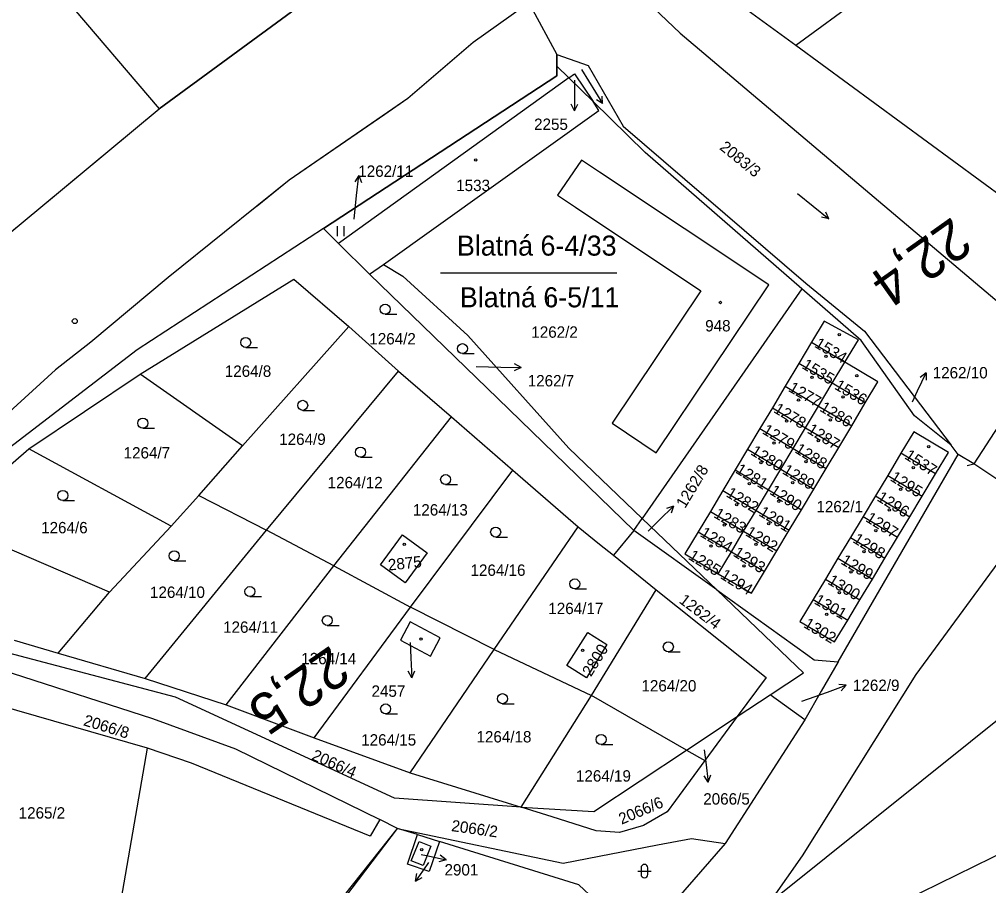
# Model space of a CAD drawing. Extents: x -793666 to -785424, y -1118958 to -1108761.
# Drawn here: x -792489 to -792344.1, y -1110091.6 to -1109962 of the extents above; entities that cross this region are included whole.
import ezdxf

# ---------------------------------------------------------------- set-up
doc = ezdxf.new("R2010")
doc.units = 0
for name, color, linetype in [('1', 7, 'Continuous'), ('1_2000 - úřady', 7, 'Continuous'), ('Hranice parcel', 7, 'Continuous'), ('Parcelní čísla', 7, 'Continuous'), ('Pop  PČ popisy', 7, 'Continuous'), ('Vnitřní kresba', 7, 'Continuous'), ('Vrstva 53', 7, 'Continuous'), ('Vrstva 7', 7, 'Continuous'), ('Značky budov', 7, 'Continuous'), ('Značky kultur', 7, 'Continuous')]:
    doc.layers.add(name, color=color, linetype=linetype)

msp = doc.modelspace()

# ---------------------------------------------------------------- linework, layer by layer
at = {"layer": '1'}
for p, q in [((-792401.43, -1109951.47), (-792421.14, -1109965.5)), ((-792421.14, -1109965.5), (-792430.91, -1109973.9)), ((-792430.91, -1109973.9), (-792448.63, -1109986.11)), ((-792448.63, -1109986.11), (-792453.43, -1109989.98)), ((-792399.68, -1110000), (-792426.03, -1110000))]:
    msp.add_line(p, q, dxfattribs=at)
for points in [[(-792430.91, -1109973.9), (-792434.36, -1109976.27), (-792448.63, -1109986.11), (-792458.31, -1109993.87), (-792466.72, -1110000.66)], [(-792466.72, -1110000.66), (-792478.32, -1110010.31), (-792483.6, -1110014.46), (-792490.48, -1110020.72), (-792497.39, -1110028.45), (-792501.05, -1110031.68), (-792504.31, -1110034.99), (-792515.55, -1110046.71)]]:
    msp.add_lwpolyline(points, dxfattribs=at)
msp.add_circle((-792480.7, -1110007.18), 0.375, dxfattribs=at)
at = {"layer": '1_2000 - úřady'}
msp.add_lwpolyline([(-791938.08, -1109742.36), (-792598.01, -1110271.46), (-792786.15, -1110036.8), (-792126.22, -1109507.7)], close=True, dxfattribs=at)
at = {"layer": 'Hranice parcel'}
for p, q in [((-792496.95, -1109941.57), (-792468.07, -1109975.45)), ((-792350, -1109949.1), (-792372.92, -1109965.97)), ((-792372.92, -1109965.97), (-792383.68, -1109958.07)), ((-792408.62, -1109969.07), (-792408.62, -1109967.32)), ((-792408.62, -1109969.07), (-792406.84, -1109970.81)), ((-792406.84, -1109970.81), (-792441.26, -1109995.57)), ((-792403.21, -1109974.35), (-792406.84, -1109970.81)), ((-792507.44, -1110008.1), (-792468.07, -1109975.45)), ((-792404.94, -1109983.1), (-792408.53, -1109988.32)), ((-792441.26, -1109995.57), (-792443.53, -1109993.3)), ((-792441.26, -1109995.57), (-792436.64, -1110000.17)), ((-792436.64, -1110000.17), (-792434.57, -1109998.69)), ((-792372, -1110002.35), (-792395.89, -1110036.68)), ((-792455.61, -1110025.82), (-792439.75, -1110007.97)), ((-792439.75, -1110007.97), (-792432.29, -1110014.68)), ((-792370.56, -1110010.32), (-792372.45, -1110013.49)), ((-792370.56, -1110010.32), (-792365.56, -1110013.31)), ((-792367.49, -1110016.46), (-792365.56, -1110013.31)), ((-792452.04, -1110038.43), (-792432.29, -1110014.68)), ((-792432.29, -1110014.68), (-792424.37, -1110021.47)), ((-792372.45, -1110013.49), (-792374.49, -1110016.89)), ((-792367.49, -1110016.46), (-792372.45, -1110013.49)), ((-792487.55, -1110026.29), (-792470.94, -1110015.11)), ((-792455.61, -1110025.82), (-792470.94, -1110015.11)), ((-792374.49, -1110016.89), (-792376.42, -1110020.12)), ((-792374.49, -1110016.89), (-792369.52, -1110019.87)), ((-792369.52, -1110019.87), (-792367.49, -1110016.46)), ((-792362.52, -1110019.42), (-792367.49, -1110016.46)), ((-792376.42, -1110020.12), (-792378.28, -1110023.23)), ((-792376.42, -1110020.12), (-792371.46, -1110023.11)), ((-792371.46, -1110023.11), (-792369.52, -1110019.87)), ((-792369.52, -1110019.87), (-792364.56, -1110022.85)), ((-792364.56, -1110022.85), (-792362.52, -1110019.42)), ((-792441.95, -1110043.75), (-792424.37, -1110021.47)), ((-792424.37, -1110021.47), (-792415.22, -1110029.45)), ((-792378.28, -1110023.23), (-792380.12, -1110026.31)), ((-792378.28, -1110023.23), (-792373.31, -1110026.21)), ((-792373.31, -1110026.21), (-792371.46, -1110023.11)), ((-792371.46, -1110023.11), (-792366.5, -1110026.09)), ((-792366.5, -1110026.09), (-792364.56, -1110022.85)), ((-792500.11, -1110037.12), (-792487.55, -1110026.29)), ((-792466.28, -1110037.83), (-792487.55, -1110026.29)), ((-792462.17, -1110033.25), (-792455.61, -1110025.82)), ((-792380.12, -1110026.31), (-792381.96, -1110029.41)), ((-792380.12, -1110026.31), (-792375.17, -1110029.3)), ((-792375.17, -1110029.3), (-792373.31, -1110026.21)), ((-792373.31, -1110026.21), (-792368.35, -1110029.2)), ((-792368.35, -1110029.2), (-792366.5, -1110026.09)), ((-792348.65, -1110027.13), (-792349.7, -1110025.75)), ((-792366.56, -1110058.13), (-792348.65, -1110027.13)), ((-792357.19, -1110026.94), (-792359.18, -1110030.26)), ((-792352.03, -1110030.03), (-792357.19, -1110026.94)), ((-792377.02, -1110032.4), (-792375.17, -1110029.3)), ((-792375.17, -1110029.3), (-792370.22, -1110032.3)), ((-792370.22, -1110032.3), (-792368.35, -1110029.2)), ((-792430.53, -1110049.97), (-792415.22, -1110029.45)), ((-792415.22, -1110029.45), (-792405.44, -1110037.92)), ((-792381.96, -1110029.41), (-792383.82, -1110032.52)), ((-792381.96, -1110029.41), (-792377.02, -1110032.4)), ((-792359.18, -1110030.26), (-792361.02, -1110033.32)), ((-792359.18, -1110030.26), (-792354.02, -1110033.35)), ((-792354.02, -1110033.35), (-792352.03, -1110030.03)), ((-792466.28, -1110037.83), (-792462.17, -1110033.25)), ((-792462.17, -1110033.25), (-792452.04, -1110038.43)), ((-792383.82, -1110032.52), (-792385.69, -1110035.64)), ((-792383.82, -1110032.52), (-792378.85, -1110035.49)), ((-792378.85, -1110035.49), (-792377.02, -1110032.4)), ((-792377.02, -1110032.4), (-792372.07, -1110035.4)), ((-792372.07, -1110035.4), (-792370.22, -1110032.3)), ((-792361.02, -1110033.32), (-792362.86, -1110036.39)), ((-792361.02, -1110033.32), (-792355.87, -1110036.42)), ((-792355.87, -1110036.42), (-792354.02, -1110033.35)), ((-792385.69, -1110035.64), (-792387.5, -1110038.69)), ((-792385.69, -1110035.64), (-792380.71, -1110038.59)), ((-792380.71, -1110038.59), (-792378.85, -1110035.49)), ((-792378.85, -1110035.49), (-792373.89, -1110038.45)), ((-792373.89, -1110038.45), (-792372.07, -1110035.4)), ((-792362.86, -1110036.39), (-792364.75, -1110039.53)), ((-792362.86, -1110036.39), (-792357.7, -1110039.49)), ((-792357.7, -1110039.49), (-792355.87, -1110036.42)), ((-792475.51, -1110047.72), (-792500.11, -1110037.12)), ((-792475.51, -1110047.72), (-792466.28, -1110037.83)), ((-792418.02, -1110056.28), (-792405.44, -1110037.92)), ((-792397.13, -1110038.47), (-792395.89, -1110036.68)), ((-792395.89, -1110036.68), (-792384.74, -1110047.36)), ((-792470.19, -1110060.62), (-792452.04, -1110038.43)), ((-792441.95, -1110043.75), (-792452.04, -1110038.43)), ((-792397.13, -1110038.47), (-792400.17, -1110042.18)), ((-792384.74, -1110047.36), (-792397.13, -1110038.47)), ((-792387.5, -1110038.69), (-792382.55, -1110041.66)), ((-792382.55, -1110041.66), (-792380.71, -1110038.59)), ((-792380.71, -1110038.59), (-792375.75, -1110041.54)), ((-792375.75, -1110041.54), (-792373.89, -1110038.45)), ((-792359.6, -1110042.63), (-792357.7, -1110039.49)), ((-792364.75, -1110039.53), (-792366.61, -1110042.65)), ((-792364.75, -1110039.53), (-792359.6, -1110042.63)), ((-792400.17, -1110042.18), (-792393.78, -1110047.34)), ((-792384.51, -1110044.95), (-792382.55, -1110041.66)), ((-792382.55, -1110041.66), (-792377.58, -1110044.63)), ((-792377.58, -1110044.63), (-792375.75, -1110041.54)), ((-792458.07, -1110064.58), (-792441.95, -1110043.75)), ((-792441.95, -1110043.75), (-792430.53, -1110049.97)), ((-792366.61, -1110042.65), (-792368.49, -1110045.77)), ((-792366.61, -1110042.65), (-792361.47, -1110045.75)), ((-792361.47, -1110045.75), (-792359.6, -1110042.63)), ((-792368.49, -1110045.77), (-792370.31, -1110048.8)), ((-792368.49, -1110045.77), (-792363.35, -1110048.88)), ((-792363.35, -1110048.88), (-792361.47, -1110045.75)), ((-792483.16, -1110056.82), (-792475.51, -1110047.72)), ((-792403.48, -1110063.18), (-792393.78, -1110047.34)), ((-792370.31, -1110048.8), (-792365.16, -1110051.91)), ((-792365.16, -1110051.91), (-792363.35, -1110048.88)), ((-792444.93, -1110069.5), (-792430.53, -1110049.97)), ((-792418.02, -1110056.28), (-792430.53, -1110049.97)), ((-792489.74, -1110054.89), (-792483.16, -1110056.82)), ((-792483.16, -1110056.82), (-792470.19, -1110060.62)), ((-792430.57, -1110074.73), (-792418.02, -1110056.28)), ((-792418.02, -1110056.28), (-792403.48, -1110063.18)), ((-792470.19, -1110060.62), (-792458.07, -1110064.58)), ((-792413.95, -1110079.89), (-792403.48, -1110063.18)), ((-792389.25, -1110071.33), (-792403.48, -1110063.18)), ((-792381.67, -1110066.32), (-792376.76, -1110063.08)), ((-792371.56, -1110066.79), (-792376.76, -1110063.08)), ((-792458.07, -1110064.58), (-792444.93, -1110069.5)), ((-792389.25, -1110071.33), (-792381.67, -1110066.32)), ((-792381.67, -1110066.32), (-792386.51, -1110072.9)), ((-792371.56, -1110066.79), (-792383.46, -1110085.31)), ((-792444.93, -1110069.5), (-792430.57, -1110074.73)), ((-792473.97, -1110095.05), (-792469.85, -1110071.05)), ((-792389.25, -1110071.33), (-792386.51, -1110072.9)), ((-792430.57, -1110074.73), (-792413.95, -1110079.89)), ((-792432.45, -1110083.04), (-792435.12, -1110081.73)), ((-792429.45, -1110083.97), (-792432.45, -1110083.04)), ((-792429.45, -1110083.97), (-792426.19, -1110084.99)), ((-792383.46, -1110085.31), (-792394.85, -1110098.34))]:
    msp.add_line(p, q, dxfattribs=at)
for points in [[(-792424.33, -1109945.11), (-792427.01, -1109945.27), (-792468.07, -1109975.45)], [(-792424.33, -1109945.11), (-792418.77, -1109951.27), (-792418.22, -1109951.87), (-792417.83, -1109951.51), (-792412.51, -1109959), (-792413, -1109959.27), (-792412.59, -1109960.02), (-792408.62, -1109967.32)], [(-792396.21, -1109958.32), (-792390.22, -1109964.13), (-792343.17, -1110003.9), (-792342.46, -1110004.5), (-792325.49, -1110016.94)], [(-792310.79, -1110007.06), (-792329.62, -1109997.74), (-792372.92, -1109965.97)], [(-792408.62, -1109967.32), (-792403.95, -1109968.95), (-792398.71, -1109978), (-792371.41, -1110001.5), (-792362.62, -1110008.67), (-792349.7, -1110025.75)], [(-792443.53, -1109993.3), (-792408.62, -1109970.51), (-792408.62, -1109969.07)], [(-792406.84, -1109970.81), (-792405.98, -1109970.19), (-792403.21, -1109974.35)], [(-792434.57, -1109998.69), (-792402.34, -1109975.66), (-792403.21, -1109974.35)], [(-792372, -1110002.35), (-792395.41, -1109981.97), (-792403.21, -1109974.35)], [(-792408.53, -1109988.32), (-792405.83, -1109990.13), (-792387.11, -1110002.67), (-792400.35, -1110022.45), (-792393.81, -1110026.88), (-792376.96, -1110001.77), (-792402.24, -1109984.9), (-792404.94, -1109983.1)], [(-792443.53, -1109993.3), (-792471.37, -1110011.46), (-792501.89, -1110034.83), (-792516.81, -1110049.41)], [(-792434.57, -1109998.69), (-792431.65, -1110000.44), (-792421.95, -1110009.35), (-792406.84, -1110026.2), (-792395.89, -1110036.68)], [(-792397.13, -1110038.47), (-792417.45, -1110018.77), (-792436.64, -1110000.17)], [(-792470.94, -1110015.11), (-792447.93, -1110000.91), (-792439.75, -1110007.97)], [(-792349.7, -1110025.75), (-792355.19, -1110021.33), (-792363.15, -1110010.05), (-792372, -1110002.35)], [(-792365.56, -1110013.31), (-792363.52, -1110009.95), (-792368.66, -1110007.16), (-792370.56, -1110010.32)], [(-792362.52, -1110019.42), (-792360.63, -1110016.26), (-792365.56, -1110013.31)], [(-792352.03, -1110030.03), (-792350.11, -1110026.83), (-792355.27, -1110023.73), (-792357.19, -1110026.94)], [(-792338.95, -1110033.41), (-792346.31, -1110028.51), (-792348.65, -1110027.13)], [(-792338.95, -1110033.41), (-792339.81, -1110039.39), (-792354.99, -1110060.04), (-792371.97, -1110087.16)], [(-792405.44, -1110037.92), (-792402.24, -1110040.51), (-792400.17, -1110042.18)], [(-792431.32, -1110046.32), (-792434.98, -1110043.63), (-792431.7, -1110039.12), (-792428.02, -1110041.83), (-792431.32, -1110046.32)], [(-792387.5, -1110038.69), (-792389.48, -1110041.99), (-792384.51, -1110044.95)], [(-792384.51, -1110044.95), (-792379.54, -1110047.86), (-792377.58, -1110044.63)], [(-792393.78, -1110047.34), (-792377.35, -1110060.46), (-792381.67, -1110066.32)], [(-792384.74, -1110047.36), (-792371.12, -1110057.13), (-792370.15, -1110057.83), (-792366.56, -1110058.13)], [(-792376.76, -1110063.08), (-792371.77, -1110059.78), (-792372.82, -1110058.78), (-792384.74, -1110047.36)], [(-792370.31, -1110048.8), (-792372.3, -1110052.11), (-792367.12, -1110055.16), (-792365.16, -1110051.91)], [(-792413.95, -1110079.89), (-792432.89, -1110078.52), (-792465.63, -1110063.39), (-792496.83, -1110055.18), (-792519.67, -1110052.2)], [(-792426.06, -1110054.52), (-792430.58, -1110052.15), (-792432.02, -1110054.88), (-792427.52, -1110057.29), (-792426.06, -1110054.52)], [(-792404.2, -1110060.53), (-792407.12, -1110058.68), (-792404.01, -1110053.74), (-792401.14, -1110055.52), (-792404.2, -1110060.53)], [(-792521.55, -1110054.04), (-792490.04, -1110059.84), (-792469.09, -1110066.62), (-792456.65, -1110071.16), (-792435.12, -1110081.73)], [(-792366.56, -1110058.13), (-792369.1, -1110062.53), (-792371.56, -1110066.79)], [(-792469.85, -1110071.05), (-792500.46, -1110062.21), (-792517.85, -1110058.78)], [(-792406.86, -1110144.6), (-792406.08, -1110140.32), (-792403.56, -1110136.12), (-792388.21, -1110114.91), (-792356.78, -1110093.85), (-792309.21, -1110070.53), (-792294.56, -1110068.22)], [(-792435.12, -1110081.73), (-792436.54, -1110084.22), (-792463.24, -1110073.29), (-792469.85, -1110071.05)], [(-792413.95, -1110079.89), (-792403.13, -1110080.51), (-792389.25, -1110071.33)], [(-792386.51, -1110072.9), (-792390.89, -1110078.89), (-792392.12, -1110080.57), (-792395.68, -1110082.59), (-792399.26, -1110083.63), (-792402.76, -1110083.38), (-792409.32, -1110081.33), (-792413.95, -1110079.89)], [(-792452.97, -1110122.58), (-792444.57, -1110098.32), (-792432.45, -1110083.04)], [(-792449.81, -1110124.79), (-792448.48, -1110116.49), (-792442.06, -1110095.73), (-792432.45, -1110083.04)], [(-792432.45, -1110083.04), (-792407.68, -1110088.25), (-792393.61, -1110085.52), (-792388.52, -1110084.53), (-792383.46, -1110085.31)], [(-792426.19, -1110084.99), (-792427.7, -1110089.49), (-792430.98, -1110088.41), (-792429.45, -1110083.97)], [(-792427.49, -1110085.68), (-792428.64, -1110088.61), (-792430.42, -1110087.89), (-792429.24, -1110085), (-792427.49, -1110085.68)], [(-792400.13, -1110102.64), (-792400.27, -1110099.41), (-792401.26, -1110096.38), (-792402.99, -1110093.65), (-792405.33, -1110091.48), (-792426.19, -1110084.99)], [(-792371.97, -1110087.16), (-792376.65, -1110093.83), (-792381.92, -1110099.45), (-792396.85, -1110113.31), (-792418.44, -1110132.75)]]:
    msp.add_lwpolyline(points, dxfattribs=at)
at = {"layer": 'Pop  PČ popisy'}
for p, q in [((-792406, -1109971.13), (-792406.01, -1109972.75)), ((-792406.01, -1109972.75), (-792406.01, -1109975.75)), ((-792406.01, -1109975.75), (-792406.51, -1109974.75)), ((-792406.01, -1109975.75), (-792405.51, -1109974.75)), ((-792438.26, -1109985.39), (-792438.86, -1109986.33)), ((-792438.57, -1109988.37), (-792438.26, -1109985.39)), ((-792438.26, -1109985.39), (-792437.86, -1109986.43)), ((-792438.94, -1109991.94), (-792438.57, -1109988.37)), ((-792420.69, -1110013.98), (-792416.99, -1110014.05)), ((-792416.99, -1110014.05), (-792413.99, -1110014.1)), ((-792413.99, -1110014.1), (-792415, -1110014.59)), ((-792413.99, -1110014.1), (-792414.98, -1110013.58)), ((-792354.72, -1110017.61), (-792353.45, -1110014.89)), ((-792353.45, -1110014.89), (-792354.33, -1110015.59)), ((-792353.45, -1110014.89), (-792353.42, -1110016.01)), ((-792355.49, -1110019.27), (-792354.72, -1110017.61)), ((-792393.32, -1110036.96), (-792391.2, -1110034.84)), ((-792391.2, -1110034.84), (-792392.26, -1110035.19)), ((-792391.2, -1110034.84), (-792391.55, -1110035.9)), ((-792394.96, -1110038.6), (-792393.32, -1110036.96)), ((-792430.58, -1110055.22), (-792430.47, -1110057.53)), ((-792430.47, -1110057.53), (-792430.31, -1110060.53)), ((-792430.31, -1110060.53), (-792430.86, -1110059.55)), ((-792430.31, -1110060.53), (-792429.86, -1110059.5)), ((-792372.01, -1110064.03), (-792368.19, -1110062.66)), ((-792368.19, -1110062.66), (-792365.37, -1110061.63)), ((-792365.37, -1110061.63), (-792366.48, -1110061.51)), ((-792365.37, -1110061.63), (-792366.14, -1110062.45)), ((-792386.61, -1110071.31), (-792386.38, -1110073.13)), ((-792386.38, -1110073.13), (-792386.01, -1110076.11)), ((-792386.01, -1110076.11), (-792386.63, -1110075.18)), ((-792386.01, -1110076.11), (-792385.64, -1110075.05)), ((-792428.93, -1110086.94), (-792428.13, -1110087.11)), ((-792428.13, -1110087.11), (-792425.2, -1110087.73)), ((-792425.2, -1110087.73), (-792426.07, -1110087.04)), ((-792428.03, -1110088.46), (-792429.75, -1110090.92)), ((-792427.8, -1110088.14), (-792428.03, -1110088.46)), ((-792425.2, -1110087.73), (-792426.28, -1110088.02)), ((-792429.75, -1110090.92), (-792429.59, -1110089.81)), ((-792429.75, -1110090.92), (-792428.77, -1110090.39))]:
    msp.add_line(p, q, dxfattribs=at)
at = {"layer": 'Vnitřní kresba'}
for p in [(-792340.33, -1110019.29), (-792347.28, -1110028.75)]:
    msp.add_line(p, (-792346.31, -1110028.51), dxfattribs=at)
at = {"layer": 'Vrstva 53'}
for points in [[(-792619.92, -1110077.28), (-792614.54, -1110062.94), (-792603.7, -1110040.3), (-792590.28, -1110048.67), (-792575.7, -1110052.69), (-792570.38, -1110049.94), (-792547.64, -1110038.22), (-792537.18, -1110032.76), (-792484.01, -1109988.67), (-792468.07, -1109975.45), (-792427.01, -1109945.27)], [(-792412.59, -1109960.02), (-792408.62, -1109967.32), (-792408.62, -1109969.07), (-792408.62, -1109970.51), (-792443.53, -1109993.3), (-792471.37, -1110011.46), (-792501.89, -1110034.83), (-792516.81, -1110049.41), (-792519.67, -1110052.2), (-792521.55, -1110054.04), (-792524.19, -1110057.53), (-792546.69, -1110087.26), (-792553.88, -1110099.37), (-792562.99, -1110114.71), (-792563.49, -1110115.56), (-792579.9, -1110146.2), (-792584.67, -1110156.97), (-792585.44, -1110159.39), (-792598.98, -1110199.86)]]:
    msp.add_lwpolyline(points, dxfattribs=at)
at = {"layer": 'Značky budov'}
for centre in [(-792420.75, -1109983.06), (-792384.19, -1110004.39), (-792366.41, -1110009.19), (-792368.41, -1110012.42), (-792370.47, -1110015.56), (-792363.79, -1110015.31), (-792372.51, -1110018.95), (-792365.85, -1110018.51), (-792374.28, -1110022.12), (-792367.73, -1110021.94), (-792369.56, -1110025.05), (-792376.16, -1110025.41), (-792353.05, -1110025.96), (-792378.13, -1110028.34), (-792371.39, -1110028.21), (-792355.36, -1110029.09), (-792379.85, -1110031.47), (-792373.38, -1110031.34), (-792357.24, -1110032.33), (-792381.74, -1110034.64), (-792375.45, -1110034.14), (-792358.94, -1110035.4), (-792383.62, -1110037.69), (-792376.95, -1110037.47), (-792360.95, -1110038.53), (-792431.44, -1110040.57), (-792385.61, -1110040.83), (-792378.88, -1110040.56), (-792362.74, -1110041.67), (-792380.68, -1110043.79), (-792364.65, -1110044.69), (-792366.4, -1110047.79), (-792368.28, -1110051.04), (-792428.93, -1110054.73), (-792404.78, -1110056.41), (-792428.84, -1110086.22)]:
    msp.add_circle(centre, 0.175, dxfattribs=at)
at = {"layer": 'Značky kultur'}
for p, q in [((-792404.97, -1109969.55), (-792401.79, -1109974.64)), ((-792401.79, -1109974.64), (-792402.73, -1109974.08)), ((-792401.79, -1109974.64), (-792401.88, -1109973.55)), ((-792372.64, -1109988.09), (-792367.98, -1109991.86)), ((-792367.98, -1109991.86), (-792369.06, -1109991.64)), ((-792367.98, -1109991.86), (-792368.42, -1109990.86)), ((-792441.42, -1109994.49), (-792441.42, -1109992.99)), ((-792440.42, -1109994.49), (-792440.42, -1109992.99)), ((-792409.89, -1110004.89), (-792409.89, -1110003.39)), ((-792408.89, -1110004.89), (-792408.89, -1110003.39)), ((-792434.3, -1110006.15), (-792432.55, -1110006.15)), ((-792455.15, -1110011.11), (-792453.4, -1110011.11)), ((-792422.75, -1110012.04), (-792421, -1110012.04)), ((-792446.63, -1110020.52), (-792444.88, -1110020.52)), ((-792470.53, -1110023.19), (-792468.78, -1110023.19)), ((-792437.99, -1110027.52), (-792436.24, -1110027.52)), ((-792425.26, -1110031.62), (-792423.51, -1110031.62)), ((-792482.48, -1110034), (-792480.73, -1110034)), ((-792417.78, -1110039.47), (-792416.03, -1110039.47)), ((-792465.83, -1110043.03), (-792464.08, -1110043.03)), ((-792405.96, -1110047.23), (-792404.21, -1110047.23)), ((-792454.52, -1110048.37), (-792452.77, -1110048.37)), ((-792442.95, -1110052.69), (-792441.2, -1110052.69)), ((-792391.97, -1110056.64), (-792390.22, -1110056.64)), ((-792416.76, -1110064.39), (-792415.01, -1110064.39)), ((-792434.23, -1110065.92), (-792432.48, -1110065.92)), ((-792402.02, -1110070.5), (-792400.27, -1110070.5)), ((-792396.55, -1110089.42), (-792394.55, -1110089.42)), ((-792396.05, -1110088.92), (-792396.05, -1110089.92)), ((-792395.05, -1110089.92), (-792395.05, -1110088.92))]:
    msp.add_line(p, q, dxfattribs=at)
for centre in [(-792434.3, -1110005.4), (-792455.15, -1110010.36), (-792422.75, -1110011.29), (-792446.63, -1110019.77), (-792470.53, -1110022.44), (-792437.99, -1110026.77), (-792425.26, -1110030.87), (-792482.48, -1110033.25), (-792417.78, -1110038.72), (-792465.83, -1110042.28), (-792405.96, -1110046.48), (-792454.52, -1110047.62), (-792442.95, -1110051.94), (-792391.97, -1110055.89), (-792416.76, -1110063.64), (-792434.23, -1110065.17), (-792402.02, -1110069.75)]:
    msp.add_circle(centre, 0.75, dxfattribs=at)
for centre, start, end in [((-792395.55, -1110088.92), 0, 180), ((-792395.55, -1110089.92), 180, 359.9879)]:
    msp.add_arc(centre, 0.5, start, end, dxfattribs=at)

# ---------------------------------------------------------------- texts
at = {"layer": '1'}
for s, p in [('Blatná 6-4/33', (-792423.57, -1109997.38)), ('Blatná 6-5/11', (-792423.14, -1110005.11))]:
    msp.add_text(s, height=3, dxfattribs=at).set_placement(p)
at = {"layer": 'Parcelní čísla'}
for s, p in [('2255', (-792412.04, -1109978.58)), ('1262/11', (-792438.32, -1109985.6)), ('1533', (-792423.68, -1109987.73)), ('948', (-792386.46, -1110008.72)), ('1264/2', (-792436.67, -1110010.66)), ('1262/2', (-792412.45, -1110009.66)), ('1264/8', (-792458.28, -1110015.51)), ('1262/10', (-792352.45, -1110015.74)), ('1262/7', (-792412.99, -1110016.94)), ('1264/9', (-792450.14, -1110025.69)), ('1264/7', (-792473.4, -1110027.72)), ('1264/12', (-792442.9, -1110032.17)), ('1264/13', (-792430.16, -1110036.25)), ('1262/1', (-792369.83, -1110035.77)), ('1264/6', (-792485.73, -1110038.91)), ('1264/16', (-792421.54, -1110045.27)), ('1264/10', (-792469.46, -1110048.57)), ('1264/17', (-792409.91, -1110050.99)), ('1264/11', (-792458.53, -1110053.79)), ('1264/14', (-792446.84, -1110058.49)), ('1264/20', (-792395.99, -1110062.56)), ('1262/9', (-792364.37, -1110062.49)), ('2457', (-792436.34, -1110063.36)), ('1264/18', (-792420.65, -1110070.19)), ('1264/15', (-792437.88, -1110070.65)), ('1264/19', (-792405.78, -1110076.04)), ('2066/5', (-792386.75, -1110079.48)), ('1265/2', (-792489.09, -1110081.57)), ('2901', (-792425.43, -1110090.08))]:
    msp.add_text(s, height=1.7, dxfattribs=at).set_placement(p)
for s, rotation, p in [('2083/3', 321, (-792384.42, -1109981.39)), ('1534', 329, (-792370.25, -1110010.97)), ('1535', 329, (-792372.13, -1110014.14)), ('1536', 329, (-792367.25, -1110017.24)), ('1277', 330, (-792374.15, -1110017.59)), ('1278', 329, (-792376.36, -1110020.74)), ('1286', 329, (-792369.47, -1110020.53)), ('1279', 329, (-792378.05, -1110023.91)), ('1287', 328, (-792371.34, -1110023.8)), ('1280', 328, (-792379.79, -1110027.05)), ('1288', 328, (-792373.19, -1110026.74)), ('1537', 327, (-792356.78, -1110027.65)), ('1262/8', 59, (-792389.47, -1110035.28)), ('1281', 328, (-792382.05, -1110029.78)), ('1289', 329, (-792375.05, -1110029.9)), ('1295', 328, (-792358.94, -1110030.93)), ('1282', 329, (-792383.46, -1110033.33)), ('1290', 327, (-792376.96, -1110032.94)), ('1296', 328, (-792360.91, -1110033.94)), ('1291', 329, (-792378.58, -1110036.18)), ('1283', 329, (-792385.31, -1110036.43)), ('1297', 328, (-792362.6, -1110037.04)), ('1292', 328, (-792380.57, -1110039.14)), ('1284', 329, (-792387.35, -1110039.28)), ('1298', 328, (-792364.51, -1110040.18)), ('2875', 6, (-792433.79, -1110044.49)), ('1285', 328, (-792389.12, -1110042.68)), ('1293', 327, (-792382.41, -1110042.2)), ('1299', 329, (-792366.31, -1110043.39)), ('1294', 328, (-792384.33, -1110045.56)), ('1300', 329, (-792368.28, -1110046.4)), ('1301', 330, (-792370.3, -1110049.35)), ('1262/4', 323, (-792390.49, -1110049.2)), ('1302', 329, (-792371.88, -1110052.88)), ('2800', 58, (-792403.54, -1110060.45)), ('2066/8', 343, (-792479.53, -1110067.6)), ('2066/4', 336, (-792445.42, -1110072.7)), ('2066/6', 23, (-792398.96, -1110082.5)), ('2066/2', 352, (-792424.48, -1110083.43))]:
    msp.add_text(s, height=1.7, rotation=rotation, dxfattribs=at).set_placement(p)
at = {"layer": 'Vrstva 7'}
for s, rotation, p in [('22,4', 215.3609, (-792349.52, -1109991.48)), ('22,5', 214.6028, (-792442.44, -1110055.56))]:
    msp.add_text(s, height=6, rotation=rotation, dxfattribs=at).set_placement(p)

doc.saveas('drawing.dxf')
